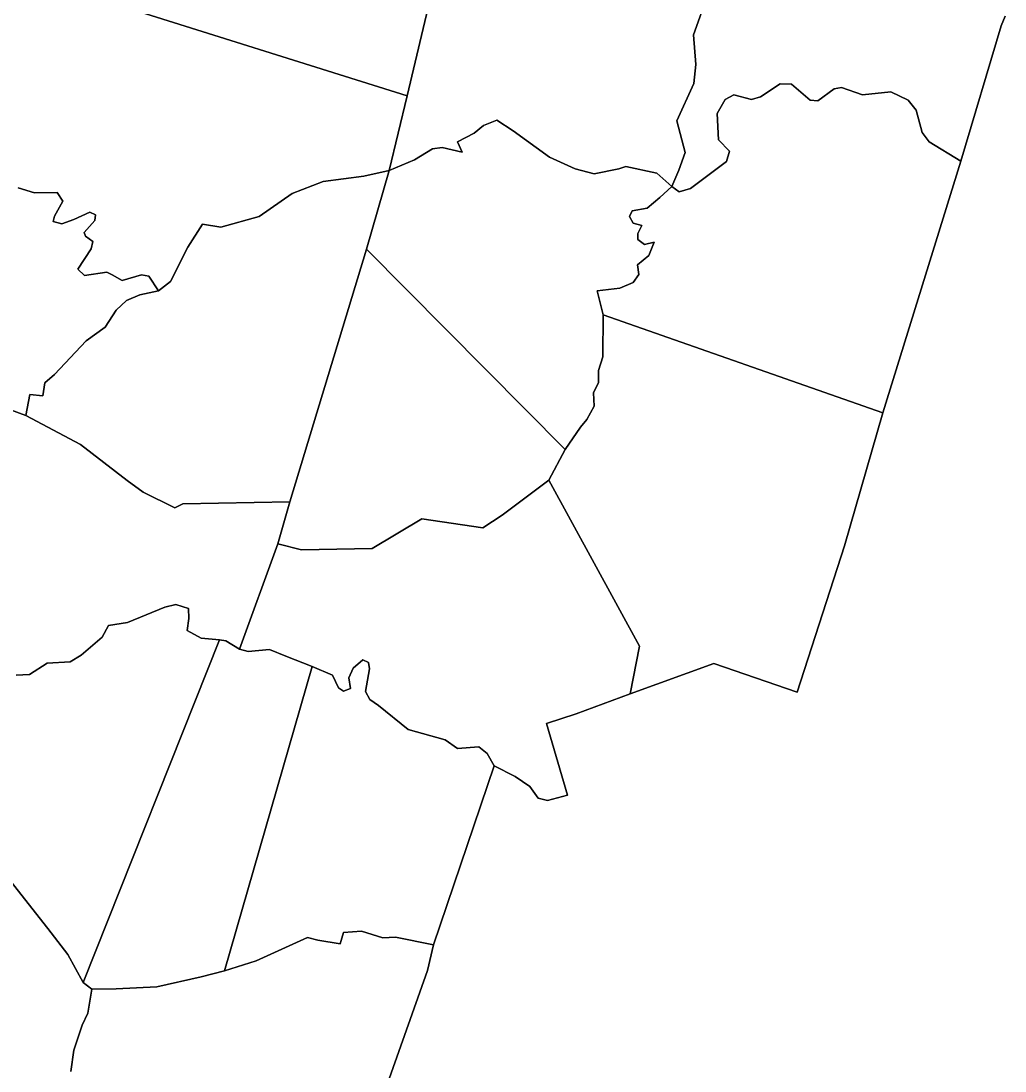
# Model space of a CAD drawing. Extents: x 1347947 to 1350662, y 1027710 to 1030532.
# Drawn here: x 1348612.25 to 1348651.28, y 1029880.04 to 1029921.66 of the extents above; entities that cross this region are included whole.
import ezdxf

# ---------------------------------------------------------------- set-up
doc = ezdxf.new("R2010")
doc.units = 0
doc.layers.add('Old_Level_20', color=7, linetype='Continuous')

msp = doc.modelspace()

# ---------------------------------------------------------------- linework, layer by layer
at = {"layer": 'Old_Level_20'}
for p, q in [((1348651.127, 1029921.464), (1348651.278, 1029921.859)), ((1348649.522, 1029916.109), (1348651.127, 1029921.464)), ((1348646.431, 1029906.13), (1348649.522, 1029916.109)), ((1348644.907, 1029900.86), (1348646.431, 1029906.13)), ((1348643.032, 1029895.058), (1348644.907, 1029900.86)), ((1348636.407, 1029894.988), (1348639.728, 1029896.188)), ((1348639.728, 1029896.188), (1348643.032, 1029895.058)), ((1348634.274, 1029894.198), (1348636.407, 1029894.988)), ((1348633.098, 1029893.815), (1348634.274, 1029894.198)), ((1348633.927, 1029890.972), (1348633.098, 1029893.815)), ((1348628.617, 1029885.036), (1348631.015, 1029892.14)), ((1348631.015, 1029892.14), (1348631.852, 1029891.71)), ((1348631.852, 1029891.71), (1348632.438, 1029891.318)), ((1348632.438, 1029891.318), (1348632.761, 1029890.855)), ((1348633.137, 1029890.757), (1348633.927, 1029890.972)), ((1348632.761, 1029890.855), (1348633.137, 1029890.757)), ((1348611.36, 1029888.161), (1348613.311, 1029885.689)), ((1348613.311, 1029885.689), (1348614.109, 1029884.655)), ((1348624.915, 1029885.079), (1348625.044, 1029885.527)), ((1348625.044, 1029885.527), (1348625.761, 1029885.583)), ((1348625.761, 1029885.583), (1348626.596, 1029885.313)), ((1348621.572, 1029884.405), (1348623.611, 1029885.333)), ((1348623.611, 1029885.333), (1348624.021, 1029885.221)), ((1348624.021, 1029885.221), (1348624.915, 1029885.079)), ((1348626.596, 1029885.313), (1348627.11, 1029885.347)), ((1348627.11, 1029885.347), (1348628.617, 1029885.036)), ((1348614.109, 1029884.655), (1348614.72, 1029883.55)), ((1348628.379, 1029884.018), (1348628.617, 1029885.036)), ((1348628.617, 1029885.036), (1348628.379, 1029884.018)), ((1348620.316, 1029884.011), (1348621.572, 1029884.405)), ((1348619.399, 1029883.772), (1348620.316, 1029884.011)), ((1348624.915, 1029874.256), (1348628.379, 1029884.018)), ((1348628.379, 1029884.018), (1348624.915, 1029874.256)), ((1348614.72, 1029883.55), (1348615.057, 1029883.277)), ((1348617.64, 1029883.374), (1348619.399, 1029883.772)), ((1348615.057, 1029883.277), (1348614.896, 1029882.335)), ((1348614.896, 1029882.335), (1348615.057, 1029883.277)), ((1348615.057, 1029883.277), (1348616.028, 1029883.298)), ((1348616.028, 1029883.298), (1348617.64, 1029883.374)), ((1348614.896, 1029882.335), (1348614.675, 1029881.85)), ((1348614.675, 1029881.85), (1348614.896, 1029882.335)), ((1348614.675, 1029881.85), (1348614.343, 1029880.87)), ((1348614.343, 1029880.87), (1348614.675, 1029881.85)), ((1348614.343, 1029880.87), (1348614.227, 1029880.024)), ((1348614.227, 1029880.024), (1348614.343, 1029880.87))]:
    msp.add_line(p, q, dxfattribs=at)
for points in [[(1348621.19, 1029934.192), (1348630.687, 1029931.693), (1348629.401, 1029926.439), (1348627.563, 1029918.698), (1348615.601, 1029922.443), (1348619.536, 1029934.563), (1348621.19, 1029934.192)], [(1348627.563, 1029918.698), (1348629.401, 1029926.439)], [(1348640.065, 1029924.291), (1348638.928, 1029921.113), (1348639.019, 1029919.932), (1348638.934, 1029919.188), (1348638.265, 1029917.707), (1348638.593, 1029916.452), (1348638.337, 1029915.752), (1348638.065, 1029915.1), (1348637.465, 1029915.623), (1348636.245, 1029915.896), (1348635.965, 1029915.796), (1348634.984, 1029915.6), (1348634.232, 1029915.805), (1348633.211, 1029916.257), (1348631.775, 1029917.301), (1348631.128, 1029917.73), (1348630.599, 1029917.513), (1348630.228, 1029917.219), (1348629.56, 1029916.872), (1348629.753, 1029916.465), (1348628.952, 1029916.653), (1348628.578, 1029916.597), (1348627.864, 1029916.153), (1348626.852, 1029915.734), (1348627.563, 1029918.698)], [(1348651.278, 1029921.859), (1348651.127, 1029921.464), (1348649.522, 1029916.109), (1348648.27, 1029916.87), (1348647.986, 1029917.242), (1348647.758, 1029918.133), (1348647.443, 1029918.52), (1348646.755, 1029918.853), (1348645.621, 1029918.737), (1348644.793, 1029919.02), (1348644.498, 1029918.967), (1348643.85, 1029918.498), (1348643.554, 1029918.523), (1348642.815, 1029919.155), (1348642.363, 1029919.177), (1348641.574, 1029918.657), (1348641.217, 1029918.556), (1348640.529, 1029918.731), (1348640.173, 1029918.551), (1348639.868, 1029917.993), (1348639.912, 1029916.953), (1348640.354, 1029916.505), (1348640.235, 1029916.092), (1348638.799, 1029915.021), (1348638.349, 1029914.885), (1348638.065, 1029915.1), (1348638.337, 1029915.752), (1348638.593, 1029916.452), (1348638.265, 1029917.707), (1348638.934, 1029919.188), (1348639.019, 1029919.932), (1348638.928, 1029921.113), (1348640.065, 1029924.291)], [(1348615.601, 1029922.443), (1348627.563, 1029918.698), (1348626.852, 1029915.734), (1348625.853, 1029915.505), (1348624.242, 1029915.293), (1348623.011, 1029914.819), (1348621.692, 1029913.914), (1348620.176, 1029913.495), (1348619.452, 1029913.605), (1348618.87, 1029912.7), (1348618.187, 1029911.331), (1348617.706, 1029910.969), (1348617.319, 1029911.547), (1348617.036, 1029911.604), (1348616.27, 1029911.377), (1348615.873, 1029911.605), (1348615.651, 1029911.711), (1348614.773, 1029911.576), (1348614.501, 1029911.824), (1348615.038, 1029912.634), (1348615.096, 1029912.922), (1348614.809, 1029913.137), (1348614.76, 1029913.28), (1348615.177, 1029913.752), (1348615.205, 1029913.976), (1348614.983, 1029914.081), (1348614.342, 1029913.794), (1348613.873, 1029913.623), (1348613.526, 1029913.71), (1348613.585, 1029913.919), (1348613.906, 1029914.516), (1348613.68, 1029914.861), (1348612.783, 1029914.854), (1348612.135, 1029915.045)], [(1348636.525, 1029913.645), (1348636.381, 1029913.91), (1348636.487, 1029914.134), (1348637.079, 1029914.241), (1348637.588, 1029914.663), (1348638.065, 1029915.1), (1348638.349, 1029914.885), (1348638.799, 1029915.021), (1348640.235, 1029916.092), (1348640.354, 1029916.505), (1348639.912, 1029916.953), (1348639.868, 1029917.993), (1348640.173, 1029918.551), (1348640.529, 1029918.731), (1348641.217, 1029918.556), (1348641.574, 1029918.657), (1348642.363, 1029919.177), (1348642.815, 1029919.155), (1348643.554, 1029918.523), (1348643.85, 1029918.498), (1348644.498, 1029918.967), (1348644.793, 1029919.02), (1348645.621, 1029918.737), (1348646.755, 1029918.853), (1348647.443, 1029918.52), (1348647.758, 1029918.133), (1348647.986, 1029917.242), (1348648.27, 1029916.87), (1348649.522, 1029916.109), (1348646.431, 1029906.13), (1348635.347, 1029910.019), (1348635.098, 1029910.96), (1348636.002, 1029911.076), (1348636.529, 1029911.294), (1348636.758, 1029911.615), (1348636.705, 1029911.992), (1348637.152, 1029912.365), (1348637.363, 1029912.891), (1348636.974, 1029912.803), (1348636.722, 1029913.002), (1348636.719, 1029913.239), (1348636.87, 1029913.558), (1348636.525, 1029913.645)], [(1348626.852, 1029915.734), (1348627.864, 1029916.153), (1348628.578, 1029916.597), (1348628.952, 1029916.653), (1348629.753, 1029916.465), (1348629.56, 1029916.872), (1348630.228, 1029917.219), (1348630.599, 1029917.513), (1348631.128, 1029917.73), (1348631.775, 1029917.301), (1348633.211, 1029916.257), (1348634.232, 1029915.805), (1348634.984, 1029915.6), (1348635.965, 1029915.796), (1348636.245, 1029915.896), (1348637.465, 1029915.623), (1348638.065, 1029915.1), (1348637.588, 1029914.663), (1348637.079, 1029914.241), (1348636.487, 1029914.134), (1348636.381, 1029913.91), (1348636.525, 1029913.645), (1348636.87, 1029913.558), (1348636.719, 1029913.239), (1348636.722, 1029913.002), (1348636.974, 1029912.803), (1348637.363, 1029912.891), (1348637.152, 1029912.365), (1348636.705, 1029911.992), (1348636.758, 1029911.615), (1348636.529, 1029911.294), (1348636.002, 1029911.076), (1348635.098, 1029910.96), (1348635.347, 1029910.019), (1348635.327, 1029908.345), (1348635.149, 1029907.804), (1348635.157, 1029907.331), (1348634.961, 1029906.915), (1348634.985, 1029906.395), (1348634.698, 1029905.867), (1348634.438, 1029905.56), (1348633.83, 1029904.676), (1348625.959, 1029912.622), (1348626.852, 1029915.734)], [(1348612.595, 1029906.851), (1348613.115, 1029906.802), (1348613.199, 1029907.314), (1348613.586, 1029907.644), (1348614.834, 1029908.983), (1348615.595, 1029909.529), (1348616.023, 1029910.193), (1348616.44, 1029910.586), (1348616.97, 1029910.807), (1348617.706, 1029910.969), (1348618.187, 1029911.331), (1348618.87, 1029912.7), (1348619.452, 1029913.605), (1348620.176, 1029913.495), (1348621.692, 1029913.914), (1348623.011, 1029914.819), (1348624.242, 1029915.293), (1348625.853, 1029915.505), (1348626.852, 1029915.734), (1348625.959, 1029912.622), (1348622.911, 1029902.602), (1348618.665, 1029902.526), (1348618.355, 1029902.358), (1348617.102, 1029902.989), (1348616.465, 1029903.447), (1348614.614, 1029904.872), (1348612.438, 1029906.018), (1348612.595, 1029906.851)], [(1348612.135, 1029915.045), (1348612.783, 1029914.854), (1348613.68, 1029914.861), (1348613.906, 1029914.516), (1348613.585, 1029913.919), (1348613.526, 1029913.71), (1348613.873, 1029913.623), (1348614.342, 1029913.794), (1348614.983, 1029914.081), (1348615.205, 1029913.976), (1348615.177, 1029913.752), (1348614.76, 1029913.28), (1348614.809, 1029913.137), (1348615.096, 1029912.922), (1348615.038, 1029912.634), (1348614.501, 1029911.824), (1348614.773, 1029911.576), (1348615.651, 1029911.711), (1348615.873, 1029911.605), (1348616.27, 1029911.377), (1348617.036, 1029911.604), (1348617.319, 1029911.547), (1348617.706, 1029910.969), (1348616.97, 1029910.807), (1348616.44, 1029910.586), (1348616.023, 1029910.193), (1348615.595, 1029909.529), (1348614.834, 1029908.983), (1348613.586, 1029907.644), (1348613.199, 1029907.314), (1348613.115, 1029906.802), (1348612.595, 1029906.851), (1348612.438, 1029906.018), (1348606.744, 1029908.119)], [(1348622.911, 1029902.602), (1348625.959, 1029912.622), (1348633.83, 1029904.676), (1348633.181, 1029903.459), (1348631.335, 1029902.066), (1348630.564, 1029901.57), (1348628.15, 1029901.929), (1348626.173, 1029900.748), (1348623.373, 1029900.698), (1348622.444, 1029900.94), (1348622.911, 1029902.602)], [(1348635.347, 1029910.019), (1348646.431, 1029906.13), (1348644.907, 1029900.86), (1348643.032, 1029895.058), (1348639.728, 1029896.188), (1348636.407, 1029894.988), (1348636.787, 1029896.874), (1348633.181, 1029903.459), (1348633.83, 1029904.676), (1348634.438, 1029905.56), (1348634.698, 1029905.867), (1348634.985, 1029906.395), (1348634.961, 1029906.915), (1348635.157, 1029907.331), (1348635.149, 1029907.804), (1348635.327, 1029908.345), (1348635.347, 1029910.019)], [(1348606.744, 1029908.119), (1348612.438, 1029906.018)], [(1348612.438, 1029906.018), (1348614.614, 1029904.872), (1348616.465, 1029903.447), (1348617.102, 1029902.989), (1348618.355, 1029902.358), (1348618.665, 1029902.526), (1348622.911, 1029902.602), (1348622.444, 1029900.94), (1348620.92, 1029896.756), (1348620.38, 1029897.088), (1348620.129, 1029897.128), (1348619.391, 1029897.2), (1348618.835, 1029897.5), (1348618.903, 1029897.978), (1348618.894, 1029898.374), (1348618.389, 1029898.533), (1348617.952, 1029898.424), (1348616.475, 1029897.822), (1348615.724, 1029897.703), (1348615.468, 1029897.234), (1348614.637, 1029896.524), (1348614.203, 1029896.256), (1348613.293, 1029896.21), (1348612.582, 1029895.757), (1348612.064, 1029895.724)], [(1348620.92, 1029896.756), (1348622.444, 1029900.94), (1348623.373, 1029900.698), (1348626.173, 1029900.748), (1348628.15, 1029901.929), (1348630.564, 1029901.57), (1348631.335, 1029902.066), (1348633.181, 1029903.459), (1348636.787, 1029896.874), (1348636.407, 1029894.988), (1348634.274, 1029894.198), (1348633.098, 1029893.815), (1348633.927, 1029890.972), (1348633.137, 1029890.757), (1348632.761, 1029890.855), (1348632.438, 1029891.318), (1348631.852, 1029891.71), (1348631.015, 1029892.14), (1348630.739, 1029892.621), (1348630.405, 1029892.894), (1348629.564, 1029892.82), (1348629.072, 1029893.168), (1348627.61, 1029893.58), (1348626.432, 1029894.523), (1348626.083, 1029894.765), (1348625.919, 1029895.076), (1348626.071, 1029895.982), (1348626.034, 1029896.234), (1348625.813, 1029896.338), (1348625.429, 1029896.01), (1348625.25, 1029895.625), (1348625.322, 1029895.2), (1348625.043, 1029895.096), (1348624.837, 1029895.232), (1348624.606, 1029895.731), (1348623.801, 1029896.07), (1348622.759, 1029896.481), (1348622.111, 1029896.746), (1348621.267, 1029896.672), (1348620.92, 1029896.756)], [(1348612.064, 1029895.724), (1348612.582, 1029895.757), (1348613.293, 1029896.21), (1348614.203, 1029896.256), (1348614.637, 1029896.524), (1348615.468, 1029897.234), (1348615.724, 1029897.703), (1348616.475, 1029897.822), (1348617.952, 1029898.424), (1348618.389, 1029898.533), (1348618.894, 1029898.374), (1348618.903, 1029897.978), (1348618.835, 1029897.5), (1348619.391, 1029897.2), (1348620.129, 1029897.128), (1348614.72, 1029883.55), (1348614.109, 1029884.655), (1348613.311, 1029885.689), (1348611.36, 1029888.161)], [(1348614.72, 1029883.55), (1348620.129, 1029897.128), (1348620.38, 1029897.088), (1348620.92, 1029896.756), (1348621.267, 1029896.672), (1348622.111, 1029896.746), (1348622.759, 1029896.481), (1348623.801, 1029896.07), (1348620.316, 1029884.011), (1348619.399, 1029883.772), (1348617.64, 1029883.374), (1348616.028, 1029883.298), (1348615.057, 1029883.277), (1348614.72, 1029883.55)], [(1348623.801, 1029896.07), (1348624.606, 1029895.731), (1348624.837, 1029895.232), (1348625.043, 1029895.096), (1348625.322, 1029895.2), (1348625.25, 1029895.625), (1348625.429, 1029896.01), (1348625.813, 1029896.338), (1348626.034, 1029896.234), (1348626.071, 1029895.982), (1348625.919, 1029895.076), (1348626.083, 1029894.765), (1348626.432, 1029894.523), (1348627.61, 1029893.58), (1348629.072, 1029893.168), (1348629.564, 1029892.82), (1348630.405, 1029892.894), (1348630.739, 1029892.621), (1348631.015, 1029892.14), (1348628.617, 1029885.036), (1348627.11, 1029885.347), (1348626.596, 1029885.313), (1348625.761, 1029885.583), (1348625.044, 1029885.527), (1348624.915, 1029885.079), (1348624.021, 1029885.221), (1348623.611, 1029885.333), (1348621.572, 1029884.405), (1348620.316, 1029884.011), (1348623.801, 1029896.07)]]:
    msp.add_lwpolyline(points, dxfattribs=at)

doc.saveas('drawing.dxf')
